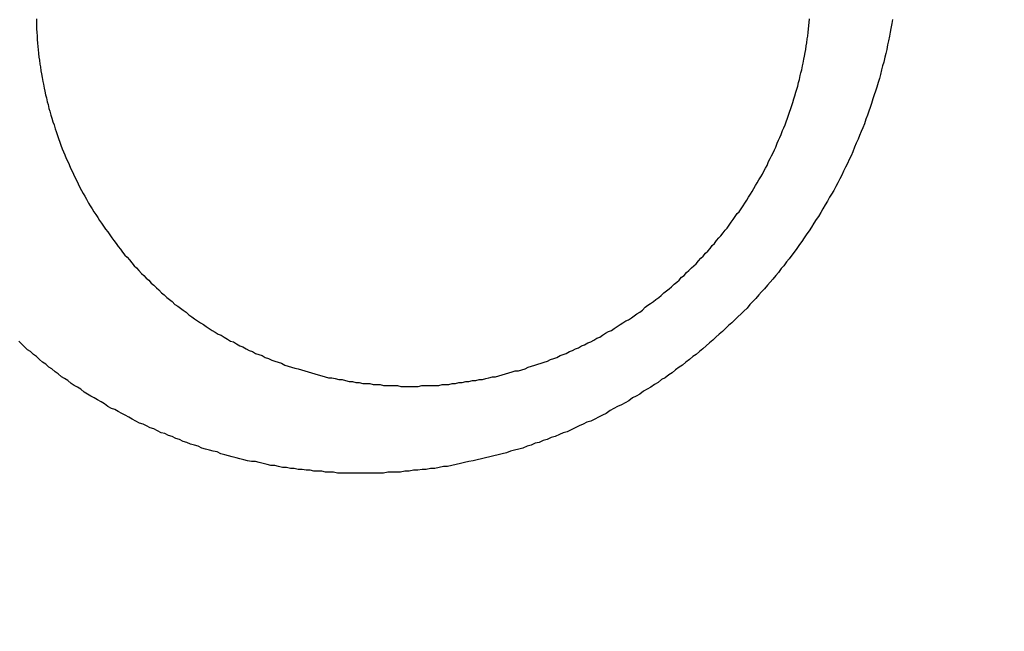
# Model space of a CAD drawing. Header units: millimetres. Extents: x -604189 to 881711, y -381903 to -7297.
# Tile 412 of 656: x -579658.64 to -579648.44, y -165008.7 to -165002.36. Entities that reach past the tile are written whole.
import ezdxf

# ---------------------------------------------------------------- set-up
doc = ezdxf.new("R2010")
doc.units = ezdxf.units.MM
doc.header["$LTSCALE"] = 100
doc.linetypes.add('0.5_0.5', pattern=[1, 0.5, -0.5])
doc.linetypes.add('ACAD_ISO04W100', pattern=[30.5, 24, -3, 0.5, -3])
doc.layers.get('Defpoints').update_dxf_attribs({"color": 30})
doc.layers.add('OPIS', color=7, linetype='Continuous')
doc.layers.add('strop osie', color=80, linetype='ACAD_ISO04W100', lineweight=5)
doc.styles.get("Standard").update_dxf_attribs({"font": 'romans.shx', "width": 0.5})
doc.dimstyles.new('1 50', dxfattribs={"dimtxt": 150, "dimasz": 80, "dimexe": 1, "dimexo": 1, "dimgap": 20, "dimtad": 1, "dimdec": 0, "dimlfac": 0.1, "dimtxsty": 'Standard', "dimblk": 'ARCHTICK', "dimcen": 200, "dimclrd": 2, "dimadec": 1, "dimazin": 0, "dimtfac": 1, "dimtdec": 0, "dimtmove": 0, "dimatfit": 3, "dimldrblk": 'ARCHTICK', "dimfxl": 120, "dimfxlon": 1, "dimtfill": 1, "dimarcsym": 0})

# ---------------------------------------------------------------- blocks, each defined once
blk = doc.blocks.new('_ArchTick')
at = {"layer": 'strop osie', "color": 0, "const_width": 0.15}
blk.add_lwpolyline([(-0.5, -0.5), (0.5, 0.5)], dxfattribs=at)
blk = doc.blocks.new('*D3294')
at = {"layer": 'Defpoints', "color": 0, "linetype": 'ByBlock', "lineweight": 5, "transparency": 16777216}
for p in [(-595783.126, -159420.303), (-593748.924, -159420.303), (-552118.935, -179940.303)]:
    blk.add_point(p, dxfattribs=at)
at = {"layer": 'OPIS', "color": 0, "linetype": 'Continuous', "lineweight": -2, "transparency": 16777216}
for p, q in [((-595723.126, -159420.303), (-595784.126, -159420.303)), ((-595723.126, -179940.303), (-595784.126, -179940.303))]:
    blk.add_line(p, q, dxfattribs=at)
at = {"layer": 'OPIS', "color": 2, "lineweight": -2, "transparency": 16777216}
blk.add_line((-595783.126, -179940.303), (-595783.126, -159420.303), dxfattribs=at)
at = {"layer": 'OPIS', "color": 2, "linetype": 'ByBlock', "lineweight": -2, "transparency": 16777216, "xscale": 80, "yscale": 80, "zscale": 80}
for p, rotation in [((-595783.126, -159420.303), 90), ((-595783.126, -179940.303), 270)]:
    blk.add_blockref('_ArchTick', p, dxfattribs=dict(at, rotation=rotation))
at = {"layer": 'OPIS', "color": 0, "linetype": 'ByBlock', "lineweight": 13, "transparency": 16777216, "insert": (-595878.126, -169680.303), "char_height": 150, "attachment_point": 5, "rotation": 90, "bg_fill": 3, "box_fill_scale": 1.1, "bg_fill_color": 256, "bg_fill_true_color": 13158600, "bg_fill_transparency": 0}
blk.add_mtext('2052', dxfattribs=at)

msp = doc.modelspace()

# ---------------------------------------------------------------- dimensions: what is measured, and where the dimension line sits
at = {"layer": 'OPIS', "color": 0, "linetype": 'ByBlock', "lineweight": 13}
dim = msp.add_linear_dim(base=(-595783.126, -159420.303), p1=(-552118.935, -179940.303), p2=(-593748.924, -159420.303), angle=90, dimstyle='1 50', override={"dimtmove": 1, "dimfxl": 60, "dimarcsym": 1}, dxfattribs=at)
dim.commit()
dim.dimension.update_dxf_attribs({"geometry": '*D3294', "text_midpoint": (-595878.126, -169680.303)})

# ---------------------------------------------------------------- next in the draw order: hatches: boundary and pattern name
at = {"layer": 'OPIS', "linetype": '0.5_0.5', "lineweight": 13}
h = msp.add_hatch(dxfattribs=at)
h.set_pattern_fill('ANSI37', color=0, scale=130)
h.set_pattern_definition([(45, (-597218.54, 256668.8), (-291.85832, 291.85832), []), (135, (-597218.54, 256668.8), (-291.85832, -291.85832), [])])
edge = h.paths.add_edge_path(flags=16)
edge.add_line((-570958.916, -168985.281), (-571058.916, -168985.281))
edge.add_line((-571058.916, -168985.281), (-572598.916, -168985.281))
edge.add_line((-572598.916, -168985.281), (-572598.915, -170470.3))
edge.add_line((-572598.915, -170470.3), (-570825.763, -170470.3))
edge.add_arc((-570508.916, -170339.099), 342.937, 180, 202.49364, ccw=False)
edge.add_arc((-570508.916, -170339.099), 342.937, 90, 180, ccw=False)
edge.add_line((-570508.916, -169996.163), (-570508.916, -169764.704))
edge.add_arc((-570058.916, -168985.281), 900, 180, 240, ccw=False)
edge = h.paths.add_edge_path(flags=17)
edge.add_line((-569358.915, -170085.281), (-569358.916, -168985.281))
edge.add_line((-569358.916, -168985.281), (-569358.917, -168985.281))
edge.add_line((-569358.917, -168985.281), (-569958.916, -168985.281))
edge.add_line((-569958.916, -168985.281), (-570058.916, -168985.281))
edge.add_line((-570058.916, -168985.281), (-570058.916, -168925.281))
edge.add_line((-570058.916, -168925.281), (-569958.916, -168925.281))
edge.add_line((-569958.916, -168925.281), (-569958.916, -168865.281))
edge.add_line((-569958.916, -168865.281), (-569358.916, -168865.281))
edge.add_line((-569358.916, -168865.281), (-569358.917, -166865.281))
edge.add_line((-569358.917, -166865.281), (-574098.917, -166865.286))
edge.add_line((-574098.917, -166865.286), (-574098.914, -171970.3))
edge.add_line((-574098.914, -171970.3), (-572608.913, -171970.3))
edge.add_line((-572608.913, -171970.3), (-571504.913, -170590.3))
edge.add_line((-571504.913, -170590.3), (-572718.915, -170590.3))
edge.add_line((-572718.915, -170590.3), (-572718.916, -168865.281))
edge.add_line((-572718.916, -168865.281), (-571058.916, -168865.281))
edge.add_line((-571058.916, -168865.281), (-571058.916, -168925.281))
edge.add_line((-571058.916, -168925.281), (-570958.916, -168925.281))
edge.add_line((-570958.916, -168925.281), (-570958.916, -168985.281))
edge.add_arc((-570058.916, -168985.281), 900, 180, 240)
edge.add_line((-570508.916, -169764.704), (-570508.916, -169996.163))
edge.add_arc((-570508.916, -170339.099), 342.937, 0, 90, ccw=False)
edge.add_arc((-570508.916, -170339.099), 342.937, 208.97989, 360, ccw=False)
edge.add_line((-570808.913, -170505.253), (-570808.913, -171171.086))
edge.add_arc((-570808.913, -171220.3), 49.214, 0, 90, ccw=False)
edge.add_arc((-570808.913, -171220.3), 49.214, 270, 360, ccw=False)
edge.add_line((-570808.913, -171269.514), (-570808.913, -171970.3))
edge.add_line((-570808.913, -171970.3), (-569358.914, -171970.3))
edge.add_line((-569358.914, -171970.3), (-569358.915, -170085.281))
h.paths.add_polyline_path([(-561118.924, -159870.303), (-590334.655, -159870.303), (-590334.655, -161470.303), (-562318.924, -161470.303), (-562318.924, -172095.292), (-561118.924, -172095.291), (-561118.924, -168350.303), (-552073.919, -168350.303), (-552073.92, -167150.303), (-561118.924, -167150.303)])
h.paths.add_polyline_path([(-572856.927, -169813.68), (-569451.07, -169813.68), (-569451.07, -169408.68), (-572856.927, -169408.68)], flags=16)
at = {"layer": 'OPIS', "linetype": 'ByBlock', "lineweight": 15}
h = msp.add_hatch(dxfattribs=at)
h.set_pattern_fill('ANSI37', color=0, scale=80, angle=45)
h.set_pattern_definition([(90, (-298582.96, 32475.8), (-254, 0), []), (180, (-298582.96, 32475.8), (-3e-14, -254), [])])
edge = h.paths.add_edge_path()
edge.add_arc((-579589.086, -167378.931), 50, 0, 90)
edge.add_line((-579589.086, -167328.931), (-579794.086, -167328.93))
edge.add_arc((-579794.086, -167378.93), 50, 89.9996, 180)
edge.add_line((-579844.086, -167378.93), (-579844.086, -167822.93))
edge.add_arc((-579794.086, -167822.93), 50, 180, 270)
edge.add_line((-579794.086, -167872.93), (-579589.085, -167872.931))
edge.add_arc((-579589.086, -167822.931), 50, 270.0014, 360)
edge.add_line((-579539.086, -167822.931), (-579539.086, -167378.931))
edge = h.paths.add_edge_path()
edge.add_arc((-579589.086, -167378.931), 50, 0, 90)
edge.add_line((-579589.086, -167328.931), (-579794.086, -167328.93))
edge.add_arc((-579794.086, -167378.93), 50, 89.9996, 180)
edge.add_line((-579844.086, -167378.93), (-579844.086, -167822.93))
edge.add_arc((-579794.086, -167822.93), 50, 180, 270)
edge.add_line((-579794.086, -167872.93), (-579589.085, -167872.931))
edge.add_arc((-579589.086, -167822.931), 50, 270.0014, 360)
edge.add_line((-579539.086, -167822.931), (-579539.086, -167378.931))
edge = h.paths.add_edge_path()
edge.add_line((-579899.087, -167300.93), (-579424.086, -167300.93))
edge.add_line((-579424.086, -167300.93), (-579424.086, -167900.93))
edge.add_line((-579424.086, -167900.93), (-579898.789, -167900.93))
edge.add_arc((-579899.086, -167892.935), 8, 180, 272.1285, ccw=False)
edge.add_line((-579907.086, -167892.935), (-579907.086, -167308.93))
edge.add_arc((-579899.086, -167308.93), 8, 90.0036, 180, ccw=False)
h.paths.add_polyline_path([(-581519.932, -164217.829), (-581520.004, -164223.092), (-581520.079, -164228.355), (-581520.156, -164233.617), (-581520.235, -164238.88), (-581520.318, -164244.143), (-581520.402, -164249.406), (-581520.489, -164254.669), (-581520.579, -164259.931), (-581520.671, -164265.194), (-581520.766, -164270.457), (-581520.863, -164275.719), (-581520.962, -164280.982), (-581521.064, -164286.244), (-581521.169, -164291.506), (-581521.276, -164296.769), (-581521.386, -164302.031), (-581521.498, -164307.293), (-581521.613, -164312.556), (-581521.73, -164317.818), (-581521.85, -164323.08), (-581521.972, -164328.342), (-581522.097, -164333.604), (-581522.225, -164338.866), (-581522.355, -164344.127), (-581522.488, -164349.389), (-581522.623, -164354.651), (-581522.76, -164359.913), (-581522.901, -164365.174), (-581523.043, -164370.436), (-581523.189, -164375.697), (-581523.337, -164380.958), (-581523.487, -164386.22), (-581523.64, -164391.481), (-581523.795, -164396.742), (-581523.953, -164402.003), (-581874.489, -164402.003), (-581874.664, -164396.198), (-581874.835, -164390.392), (-581875.003, -164384.587), (-581875.168, -164378.781), (-581875.329, -164372.976), (-581875.488, -164367.17), (-581875.643, -164361.364), (-581875.796, -164355.558), (-581875.945, -164349.752), (-581876.092, -164343.946), (-581876.235, -164338.14), (-581876.375, -164332.334), (-581876.512, -164326.527), (-581876.646, -164320.721), (-581876.777, -164314.914), (-581876.904, -164309.108), (-581877.029, -164303.301), (-581877.151, -164297.495), (-581877.269, -164291.688), (-581877.385, -164285.881), (-581877.497, -164280.074), (-581877.606, -164274.267), (-581877.713, -164268.461), (-581877.816, -164262.653), (-581877.916, -164256.846), (-581878.014, -164251.039), (-581878.108, -164245.232), (-581878.199, -164239.425), (-581878.287, -164233.618), (-581878.372, -164227.81), (-581878.454, -164222.003), (-581878.533, -164216.196), (-581878.609, -164210.388), (-581878.682, -164204.581), (-581878.751, -164198.773), (-581878.818, -164192.966), (-581878.881, -164187.158), (-581878.941, -164181.35), (-581878.997, -164175.543), (-581879.051, -164169.735), (-581879.101, -164163.927), (-581879.147, -164158.12), (-581879.191, -164152.312), (-581879.231, -164146.504), (-581879.267, -164140.696), (-581879.301, -164134.888), (-581879.332, -164129.081), (-581879.361, -164123.273), (-581879.388, -164117.465), (-581879.413, -164111.657), (-581879.437, -164105.849), (-581879.459, -164100.041), (-581879.475, -164094.233), (-581879.48, -164088.425), (-581879.472, -164082.617), (-581879.448, -164076.809), (-581879.406, -164071.002), (-581879.347, -164065.194), (-581879.269, -164059.387), (-581879.171, -164053.58), (-581879.054, -164047.773), (-581878.917, -164041.967), (-581878.759, -164036.161), (-581878.581, -164030.356), (-581878.381, -164024.551), (-581878.159, -164018.747), (-581877.914, -164012.944), (-581877.642, -164007.143), (-581877.341, -164001.342), (-581877.009, -163995.544), (-581876.642, -163989.748), (-581876.238, -163983.954), (-581875.795, -163978.163), (-581875.304, -163972.376), (-581874.753, -163966.594), (-581874.129, -163960.82), (-581873.419, -163955.056), (-581872.605, -163949.306), (-581871.67, -163943.574), (-581870.596, -163937.865), (-581869.362, -163932.188), (-581867.941, -163926.557), (-581866.302, -163920.987), (-581864.416, -163915.495), (-581862.246, -163910.11), (-581859.744, -163904.869), (-581856.869, -163899.824), (-581853.582, -163895.036), (-581849.851, -163890.591), (-581845.671, -163886.563), (-581841.105, -163882.977), (-581836.224, -163879.833), (-581831.097, -163877.106), (-581825.784, -163874.761), (-581820.336, -163872.759), (-581814.785, -163871.064), (-581809.154, -163869.636), (-581803.468, -163868.44), (-581797.747, -163867.44), (-581792, -163866.603), (-581786.235, -163865.9), (-581780.458, -163865.297), (-581774.674, -163864.778), (-581768.884, -163864.334), (-581763.088, -163863.958), (-581757.289, -163863.646), (-581751.486, -163863.39), (-581745.681, -163863.186), (-581739.874, -163863.026), (-581734.068, -163862.906), (-581728.26, -163862.819), (-581722.453, -163862.761), (-581716.645, -163862.725), (-581710.837, -163862.707), (-581705.029, -163862.7), (-581699.221, -163862.698), (-581693.958, -163862.699), (-581688.694, -163862.704), (-581683.431, -163862.718), (-581678.167, -163862.744), (-581672.904, -163862.788), (-581667.641, -163862.852), (-581662.379, -163862.942), (-581657.117, -163863.062), (-581651.856, -163863.215), (-581646.596, -163863.407), (-581641.337, -163863.64), (-581636.081, -163863.919), (-581630.828, -163864.249), (-581625.579, -163864.634), (-581620.334, -163865.078), (-581615.096, -163865.587), (-581609.864, -163866.17), (-581604.645, -163866.847), (-581599.442, -163867.642), (-581594.263, -163868.578), (-581589.115, -163869.676), (-581584.013, -163870.965), (-581578.971, -163872.474), (-581574.009, -163874.23), (-581569.153, -163876.259), (-581564.436, -163878.591), (-581559.896, -163881.253), (-581555.585, -163884.268), (-581551.554, -163887.652), (-581547.857, -163891.394), (-581544.534, -163895.471), (-581541.574, -163899.824), (-581538.952, -163904.387), (-581536.64, -163909.114), (-581534.606, -163913.968), (-581532.817, -163918.918), (-581531.241, -163923.939), (-581529.854, -163929.016), (-581528.636, -163934.137), (-581527.564, -163939.29), (-581526.619, -163944.467), (-581525.784, -163949.663), (-581525.048, -163954.875), (-581524.397, -163960.099), (-581523.818, -163965.33), (-581523.302, -163970.568), (-581522.84, -163975.811), (-581522.421, -163981.058), (-581522.037, -163986.308), (-581521.685, -163991.559), (-581521.363, -163996.813), (-581521.067, -164002.068), (-581520.796, -164007.324), (-581520.549, -164012.582), (-581520.322, -164017.84), (-581520.116, -164023.1), (-581519.928, -164028.36), (-581519.759, -164033.621), (-581519.607, -164038.882), (-581519.472, -164044.144), (-581519.354, -164049.406), (-581519.252, -164054.668), (-581519.166, -164059.931), (-581519.096, -164065.194), (-581519.041, -164070.457), (-581519.001, -164075.72), (-581518.976, -164080.984), (-581518.964, -164086.247), (-581518.964, -164091.51), (-581518.974, -164096.774), (-581518.991, -164102.037), (-581519.012, -164107.301), (-581519.034, -164112.564), (-581519.057, -164117.828), (-581519.081, -164123.091), (-581519.107, -164128.354), (-581519.135, -164133.618), (-581519.165, -164138.881), (-581519.197, -164144.144), (-581519.232, -164149.408), (-581519.269, -164154.671), (-581519.31, -164159.934), (-581519.353, -164165.198), (-581519.399, -164170.461), (-581519.447, -164175.724), (-581519.498, -164180.987), (-581519.552, -164186.25), (-581519.609, -164191.513), (-581519.668, -164196.777), (-581519.73, -164202.04), (-581519.795, -164207.303), (-581519.862, -164212.566)])
h.paths.add_polyline_path([(-582118.924, -164407.051), (-579418.924, -164407.051), (-579418.924, -162910.783), (-582118.924, -162910.783)])
h.paths.add_polyline_path([(-581950.717, -164839.225), (-581944.91, -164839.127), (-581939.103, -164839.033), (-581933.295, -164838.942), (-581927.488, -164838.854), (-581921.681, -164838.769), (-581915.873, -164838.687), (-581910.066, -164838.608), (-581904.259, -164838.532), (-581898.451, -164838.459), (-581892.644, -164838.39), (-581886.836, -164838.323), (-581881.028, -164838.26), (-581875.221, -164838.2), (-581869.413, -164838.144), (-581863.605, -164838.09), (-581857.798, -164838.04), (-581851.99, -164837.994), (-581846.182, -164837.95), (-581840.374, -164837.91), (-581834.567, -164837.874), (-581828.759, -164837.84), (-581822.951, -164837.809), (-581817.143, -164837.78), (-581811.335, -164837.753), (-581805.527, -164837.728), (-581799.719, -164837.704), (-581793.912, -164837.682), (-581788.104, -164837.666), (-581782.296, -164837.661), (-581776.488, -164837.669), (-581770.68, -164837.693), (-581764.872, -164837.735), (-581759.065, -164837.794), (-581753.257, -164837.872), (-581747.45, -164837.97), (-581741.643, -164838.087), (-581735.837, -164838.224), (-581730.031, -164838.382), (-581724.226, -164838.56), (-581718.422, -164838.76), (-581712.618, -164838.982), (-581706.815, -164839.227), (-581701.013, -164839.499), (-581695.213, -164839.8), (-581689.415, -164840.132), (-581683.618, -164840.499), (-581677.825, -164840.903), (-581672.034, -164841.346), (-581666.246, -164841.837), (-581660.465, -164842.388), (-581654.691, -164843.012), (-581648.927, -164843.722), (-581643.176, -164844.536), (-581637.444, -164845.471), (-581631.736, -164846.545), (-581626.059, -164847.779), (-581620.428, -164849.2), (-581614.858, -164850.839), (-581609.366, -164852.725), (-581603.98, -164854.895), (-581598.739, -164857.397), (-581593.694, -164860.272), (-581588.906, -164863.559), (-581584.462, -164867.29), (-581580.433, -164871.47), (-581576.847, -164876.036), (-581573.704, -164880.917), (-581570.976, -164886.044), (-581568.631, -164891.357), (-581566.63, -164896.805), (-581564.934, -164902.356), (-581563.507, -164907.987), (-581562.31, -164913.673), (-581561.31, -164919.394), (-581560.474, -164925.141), (-581559.77, -164930.906), (-581559.168, -164936.683), (-581558.648, -164942.467), (-581558.204, -164948.257), (-581557.829, -164954.053), (-581557.516, -164959.852), (-581557.261, -164965.655), (-581557.056, -164971.46), (-581556.897, -164977.267), (-581556.776, -164983.073), (-581556.69, -164988.881), (-581556.631, -164994.688), (-581556.596, -165000.496), (-581556.577, -165006.304), (-581556.57, -165012.112), (-581556.569, -165017.92), (-581556.57, -165023.183), (-581556.575, -165028.447), (-581556.588, -165033.71), (-581556.615, -165038.974), (-581556.658, -165044.237), (-581556.723, -165049.5), (-581556.813, -165054.762), (-581556.932, -165060.024), (-581557.086, -165065.285), (-581557.277, -165070.545), (-581557.51, -165075.804), (-581557.79, -165081.06), (-581558.119, -165086.313), (-581558.504, -165091.562), (-581558.949, -165096.807), (-581559.458, -165102.045), (-581560.04, -165107.276), (-581560.717, -165112.496), (-581561.513, -165117.699), (-581562.448, -165122.878), (-581563.547, -165128.026), (-581564.836, -165133.128), (-581566.345, -165138.17), (-581568.1, -165143.132), (-581570.129, -165147.988), (-581572.461, -165152.705), (-581575.123, -165157.245), (-581578.139, -165161.556), (-581581.522, -165165.587), (-581585.265, -165169.284), (-581589.342, -165172.607), (-581593.694, -165175.567), (-581598.257, -165178.189), (-581602.985, -165180.501), (-581607.838, -165182.535), (-581612.788, -165184.324), (-581617.81, -165185.9), (-581622.887, -165187.287), (-581628.007, -165188.505), (-581633.16, -165189.577), (-581638.337, -165190.522), (-581643.534, -165191.357), (-581648.746, -165192.093), (-581653.969, -165192.744), (-581659.201, -165193.323), (-581664.439, -165193.839), (-581669.682, -165194.301), (-581674.929, -165194.72), (-581680.178, -165195.104), (-581685.43, -165195.456), (-581690.683, -165195.778), (-581695.938, -165196.074), (-581701.195, -165196.345), (-581706.452, -165196.592), (-581711.711, -165196.819), (-581716.97, -165197.025), (-581722.23, -165197.213), (-581727.491, -165197.382), (-581732.752, -165197.534), (-581738.014, -165197.669), (-581743.276, -165197.787), (-581748.539, -165197.889), (-581753.801, -165197.975), (-581759.064, -165198.045), (-581764.327, -165198.1), (-581769.591, -165198.14), (-581774.854, -165198.165), (-581780.118, -165198.177), (-581785.381, -165198.177), (-581790.644, -165198.167), (-581795.908, -165198.15), (-581801.171, -165198.129), (-581806.435, -165198.107), (-581811.698, -165198.084), (-581816.961, -165198.06), (-581822.225, -165198.034), (-581827.488, -165198.006), (-581832.752, -165197.976), (-581838.015, -165197.944), (-581843.278, -165197.909), (-581848.541, -165197.872), (-581853.805, -165197.831), (-581859.068, -165197.788), (-581864.331, -165197.742), (-581869.594, -165197.694), (-581874.858, -165197.643), (-581880.121, -165197.589), (-581885.384, -165197.532), (-581890.647, -165197.473), (-581895.91, -165197.411), (-581901.173, -165197.346), (-581906.436, -165197.279), (-581911.699, -165197.209), (-581916.962, -165197.137), (-581922.225, -165197.062), (-581927.488, -165196.985), (-581932.751, -165196.906), (-581938.014, -165196.823), (-581943.276, -165196.739), (-581948.539, -165196.652), (-581953.802, -165196.562), (-581959.064, -165196.47), (-581964.327, -165196.375), (-581969.59, -165196.278), (-581974.852, -165196.179), (-581980.115, -165196.077), (-581985.377, -165195.972), (-581990.639, -165195.865), (-581995.902, -165195.755), (-582001.164, -165195.643), (-582006.426, -165195.528), (-582011.688, -165195.411), (-582016.95, -165195.291), (-582022.212, -165195.169), (-582027.474, -165195.044), (-582032.736, -165194.916), (-582037.998, -165194.786), (-582043.26, -165194.653), (-582048.521, -165194.518), (-582053.783, -165194.381), (-582059.045, -165194.24), (-582064.306, -165194.098), (-582069.568, -165193.952), (-582074.829, -165193.804), (-582080.09, -165193.654), (-582085.351, -165193.501), (-582090.613, -165193.346), (-582095.874, -165193.188), (-582095.874, -164842.652), (-582090.068, -164842.477), (-582084.263, -164842.306), (-582078.457, -164842.138), (-582072.652, -164841.973), (-582066.846, -164841.812), (-582061.04, -164841.653), (-582055.235, -164841.498), (-582049.429, -164841.345), (-582043.623, -164841.196), (-582037.817, -164841.049), (-582032.01, -164840.906), (-582026.204, -164840.766), (-582020.398, -164840.629), (-582014.591, -164840.495), (-582008.785, -164840.364), (-582002.978, -164840.237), (-581997.172, -164840.112), (-581991.365, -164839.99), (-581985.558, -164839.872), (-581979.752, -164839.756), (-581973.945, -164839.644), (-581968.138, -164839.535), (-581962.331, -164839.428), (-581956.524, -164839.325)])
edge = h.paths.add_edge_path()
edge.add_arc((-581748.924, -162268.543), 50, 0, 90.0004)
edge.add_line((-581748.924, -162218.543), (-581953.924, -162218.545))
edge.add_arc((-581953.924, -162268.545), 50, 90.0009, 180)
edge.add_line((-582003.924, -162268.545), (-582003.924, -162712.545))
edge.add_arc((-581953.924, -162712.545), 50, 180, 270.0022)
edge.add_line((-581953.922, -162762.545), (-581748.923, -162762.543))
edge.add_arc((-581748.924, -162712.543), 50, 270.0009, 360)
edge.add_line((-581698.924, -162712.543), (-581698.924, -162268.543))
edge = h.paths.add_edge_path()
edge.add_arc((-581748.924, -161668.543), 50, 0, 90.0004)
edge.add_line((-581748.924, -161618.543), (-581953.924, -161618.545))
edge.add_arc((-581953.924, -161668.545), 50, 90.0009, 180)
edge.add_line((-582003.924, -161668.545), (-582003.924, -162112.545))
edge.add_arc((-581953.924, -162112.545), 50, 180, 270.0022)
edge.add_line((-581953.922, -162162.545), (-581748.923, -162162.543))
edge.add_arc((-581748.924, -162112.543), 50, 270.0009, 360)
edge.add_line((-581698.924, -162112.543), (-581698.924, -161668.543))
h.paths.add_polyline_path([(-582118.924, -162790.543), (-579418.924, -162790.543), (-579418.924, -161590.543), (-582118.924, -161590.543)])
edge = h.paths.add_edge_path()
edge.add_arc((-579794.086, -168270.003), 50, 89.9996, 180)
edge.add_line((-579844.086, -168270.003), (-579844.086, -168714.003))
edge.add_arc((-579794.086, -168714.003), 50, 180, 270)
edge.add_line((-579794.086, -168764.003), (-579589.085, -168764.004))
edge.add_arc((-579589.086, -168714.004), 50, 270.0014, 360)
edge.add_line((-579539.086, -168714.004), (-579539.086, -168270.004))
edge.add_arc((-579589.086, -168270.004), 50, 0, 90)
edge.add_line((-579589.086, -168220.004), (-579794.086, -168220.003))
edge = h.paths.add_edge_path()
edge.add_arc((-579589.086, -169161.078), 50, 0, 90)
edge.add_line((-579589.086, -169111.078), (-579794.086, -169111.076))
edge.add_arc((-579794.086, -169161.076), 50, 89.9996, 180)
edge.add_line((-579844.086, -169161.076), (-579844.086, -169605.076))
edge.add_arc((-579794.086, -169605.076), 50, 180, 270)
edge.add_line((-579794.086, -169655.076), (-579589.085, -169655.078))
edge.add_arc((-579589.086, -169605.078), 50, 270.0014, 360)
edge.add_line((-579539.086, -169605.078), (-579539.086, -169161.078))
edge = h.paths.add_edge_path()
edge.add_arc((-579794.086, -170052.15), 50, 89.9996, 180)
edge.add_line((-579844.086, -170052.15), (-579844.086, -170496.15))
edge.add_arc((-579794.086, -170496.15), 50, 180, 270)
edge.add_line((-579794.086, -170546.15), (-579589.085, -170546.151))
edge.add_arc((-579589.086, -170496.151), 50, 270.0014, 360)
edge.add_line((-579539.086, -170496.151), (-579539.086, -170052.151))
edge.add_arc((-579589.086, -170052.151), 50, 0, 90)
edge.add_line((-579589.086, -170002.151), (-579794.086, -170002.15))
edge = h.paths.add_edge_path()
edge.add_arc((-579794.086, -170943.223), 50, 89.9996, 180)
edge.add_line((-579844.086, -170943.223), (-579844.086, -171387.223))
edge.add_arc((-579794.086, -171387.223), 50, 180, 270)
edge.add_line((-579794.086, -171437.223), (-579589.085, -171437.224))
edge.add_arc((-579589.086, -171387.224), 50, 270.0014, 360)
edge.add_line((-579539.086, -171387.224), (-579539.086, -170943.224))
edge.add_arc((-579589.086, -170943.224), 50, 0, 90)
edge.add_line((-579589.086, -170893.224), (-579794.086, -170893.223))
h.paths.add_polyline_path([(-579418.924, -164527.291), (-582118.924, -164527.291), (-582118.924, -171970.3), (-579418.924, -171970.3)])

# ---------------------------------------------------------------- next in the draw order: linework, layer by layer
at = {"color": 0}
for points in [[(-579658.465, -165002.348, 0), (-579658.464, -165002.388, 0), (-579658.463, -165002.418, 0), (-579658.462, -165002.458, 0), (-579658.46, -165002.488, 0), (-579658.458, -165002.528, 0), (-579658.455, -165002.568, 0), (-579658.453, -165002.598, 0), (-579658.449, -165002.638, 0), (-579658.446, -165002.668, 0), (-579658.442, -165002.708, 0), (-579658.438, -165002.748, 0), (-579658.433, -165002.778, 0), (-579658.429, -165002.818, 0), (-579658.423, -165002.848, 0), (-579658.418, -165002.888, 0), (-579658.412, -165002.918, 0), (-579658.405, -165002.958, 0), (-579658.399, -165002.998, 0), (-579658.392, -165003.028, 0), (-579658.385, -165003.068, 0), (-579658.377, -165003.098, 0), (-579658.369, -165003.138, 0), (-579658.361, -165003.168, 0), (-579658.352, -165003.208, 0), (-579658.343, -165003.238, 0), (-579658.334, -165003.278, 0), (-579658.324, -165003.308, 0), (-579658.314, -165003.348, 0), (-579658.304, -165003.378, 0), (-579658.293, -165003.418, 0), (-579658.282, -165003.448, 0), (-579658.271, -165003.488, 0), (-579658.259, -165003.518, 0), (-579658.247, -165003.558, 0), (-579658.235, -165003.588, 0), (-579658.222, -165003.628, 0), (-579658.21, -165003.658, 0), (-579658.196, -165003.698, 0), (-579658.183, -165003.728, 0), (-579658.169, -165003.758, 0), (-579658.155, -165003.798, 0), (-579658.14, -165003.828, 0), (-579658.126, -165003.858, 0), (-579658.111, -165003.898, 0), (-579658.095, -165003.928, 0), (-579658.08, -165003.958, 0), (-579658.064, -165003.998, 0), (-579658.047, -165004.028, 0), (-579658.031, -165004.058, 0), (-579658.014, -165004.098, 0), (-579657.997, -165004.128, 0), (-579657.979, -165004.158, 0), (-579657.962, -165004.188, 0), (-579657.944, -165004.218, 0), (-579657.925, -165004.258, 0), (-579657.907, -165004.288, 0), (-579657.888, -165004.318, 0), (-579657.869, -165004.348, 0), (-579657.849, -165004.378, 0), (-579657.829, -165004.408, 0), (-579657.809, -165004.438, 0), (-579657.789, -165004.468, 0), (-579657.768, -165004.498, 0), (-579657.748, -165004.528, 0), (-579657.726, -165004.558, 0), (-579657.705, -165004.588, 0), (-579657.683, -165004.618, 0), (-579657.661, -165004.648, 0), (-579657.639, -165004.678, 0), (-579657.617, -165004.708, 0), (-579657.594, -165004.738, 0), (-579657.571, -165004.768, 0), (-579657.548, -165004.798, 0), (-579657.524, -165004.818, 0), (-579657.5, -165004.848, 0), (-579657.476, -165004.878, 0), (-579657.452, -165004.908, 0), (-579657.427, -165004.928, 0), (-579657.402, -165004.958, 0), (-579657.377, -165004.988, 0), (-579657.352, -165005.008, 0), (-579657.326, -165005.038, 0), (-579657.301, -165005.058, 0), (-579657.274, -165005.088, 0), (-579657.248, -165005.108, 0), (-579657.221, -165005.138, 0), (-579657.195, -165005.158, 0), (-579657.168, -165005.188, 0), (-579657.14, -165005.208, 0), (-579657.113, -165005.238, 0), (-579657.085, -165005.258, 0), (-579657.057, -165005.278, 0), (-579657.029, -165005.308, 0), (-579657, -165005.328, 0), (-579656.972, -165005.348, 0), (-579656.943, -165005.368, 0), (-579656.914, -165005.388, 0), (-579656.884, -165005.418, 0), (-579656.855, -165005.438, 0), (-579656.825, -165005.458, 0), (-579656.795, -165005.478, 0), (-579656.765, -165005.498, 0), (-579656.735, -165005.518, 0), (-579656.705, -165005.538, 0), (-579656.674, -165005.558, 0), (-579656.643, -165005.578, 0), (-579656.612, -165005.598, 0), (-579656.581, -165005.618, 0), (-579656.549, -165005.628, 0), (-579656.518, -165005.648, 0), (-579656.486, -165005.668, 0), (-579656.454, -165005.688, 0), (-579656.422, -165005.698, 0), (-579656.39, -165005.718, 0), (-579656.358, -165005.738, 0), (-579656.325, -165005.748, 0), (-579656.293, -165005.768, 0), (-579656.26, -165005.788, 0), (-579656.227, -165005.798, 0), (-579656.194, -165005.818, 0), (-579656.161, -165005.828, 0), (-579656.127, -165005.838, 0), (-579656.094, -165005.858, 0), (-579656.06, -165005.868, 0), (-579656.027, -165005.888, 0), (-579655.993, -165005.898, 0), (-579655.959, -165005.908, 0), (-579655.925, -165005.918, 0), (-579655.891, -165005.938, 0), (-579655.856, -165005.948, 0), (-579655.822, -165005.958, 0), (-579655.788, -165005.968, 0), (-579655.753, -165005.978, 0), (-579655.718, -165005.988, 0), (-579655.684, -165005.998, 0), (-579655.649, -165006.008, 0), (-579655.614, -165006.018, 0), (-579655.579, -165006.028, 0), (-579655.544, -165006.038, 0), (-579655.509, -165006.048, 0), (-579655.474, -165006.058, 0), (-579655.438, -165006.068, 0), (-579655.403, -165006.068, 0), (-579655.368, -165006.078, 0), (-579655.332, -165006.088, 0), (-579655.297, -165006.088, 0), (-579655.261, -165006.098, 0), (-579655.226, -165006.108, 0), (-579655.19, -165006.108, 0), (-579655.154, -165006.118, 0), (-579655.119, -165006.118, 0), (-579655.083, -165006.128, 0), (-579655.047, -165006.128, 0), (-579655.011, -165006.128, 0), (-579654.975, -165006.138, 0), (-579654.94, -165006.138, 0), (-579654.904, -165006.138, 0), (-579654.868, -165006.148, 0), (-579654.832, -165006.148, 0), (-579654.796, -165006.148, 0), (-579654.76, -165006.148, 0), (-579654.724, -165006.148, 0), (-579654.688, -165006.158, 0), (-579654.652, -165006.158, 0), (-579654.616, -165006.158, 0), (-579654.58, -165006.158, 0), (-579654.544, -165006.158, 0), (-579654.508, -165006.158, 0), (-579654.472, -165006.148, 0), (-579654.436, -165006.148, 0)], [(-579649.597, -165002.358, 0), (-579649.604, -165002.398, 0), (-579649.612, -165002.448, 0), (-579649.62, -165002.488, 0), (-579649.628, -165002.528, 0), (-579649.637, -165002.578, 0), (-579649.646, -165002.618, 0), (-579649.656, -165002.668, 0), (-579649.666, -165002.708, 0), (-579649.676, -165002.748, 0), (-579649.687, -165002.798, 0), (-579649.698, -165002.838, 0), (-579649.709, -165002.878, 0), (-579649.72, -165002.928, 0), (-579649.732, -165002.968, 0), (-579649.745, -165003.008, 0), (-579649.757, -165003.058, 0), (-579649.77, -165003.098, 0), (-579649.784, -165003.138, 0), (-579649.798, -165003.178, 0), (-579649.812, -165003.228, 0), (-579649.826, -165003.268, 0), (-579649.841, -165003.308, 0), (-579649.856, -165003.348, 0), (-579649.871, -165003.388, 0), (-579649.887, -165003.438, 0), (-579649.903, -165003.478, 0), (-579649.919, -165003.518, 0), (-579649.936, -165003.558, 0), (-579649.953, -165003.598, 0), (-579649.971, -165003.638, 0), (-579649.988, -165003.678, 0), (-579650.006, -165003.728, 0), (-579650.025, -165003.768, 0), (-579650.043, -165003.808, 0), (-579650.063, -165003.848, 0), (-579650.082, -165003.888, 0), (-579650.102, -165003.928, 0), (-579650.122, -165003.968, 0), (-579650.142, -165004.008, 0), (-579650.162, -165004.048, 0), (-579650.183, -165004.088, 0), (-579650.205, -165004.128, 0), (-579650.226, -165004.168, 0), (-579650.248, -165004.198, 0), (-579650.27, -165004.238, 0), (-579650.293, -165004.278, 0), (-579650.316, -165004.318, 0), (-579650.339, -165004.358, 0), (-579650.362, -165004.398, 0), (-579650.386, -165004.428, 0), (-579650.41, -165004.468, 0), (-579650.434, -165004.508, 0), (-579650.459, -165004.548, 0), (-579650.484, -165004.578, 0), (-579650.509, -165004.618, 0), (-579650.535, -165004.658, 0), (-579650.56, -165004.688, 0), (-579650.587, -165004.728, 0), (-579650.613, -165004.768, 0), (-579650.639, -165004.798, 0), (-579650.666, -165004.838, 0), (-579650.694, -165004.868, 0), (-579650.721, -165004.908, 0), (-579650.749, -165004.938, 0), (-579650.777, -165004.978, 0), (-579650.805, -165005.008, 0), (-579650.834, -165005.048, 0), (-579650.863, -165005.078, 0), (-579650.892, -165005.108, 0), (-579650.921, -165005.148, 0), (-579650.951, -165005.178, 0), (-579650.98, -165005.208, 0), (-579651.011, -165005.248, 0), (-579651.041, -165005.278, 0), (-579651.072, -165005.308, 0), (-579651.102, -165005.348, 0), (-579651.134, -165005.378, 0), (-579651.165, -165005.408, 0), (-579651.197, -165005.438, 0), (-579651.229, -165005.468, 0), (-579651.261, -165005.498, 0), (-579651.293, -165005.528, 0), (-579651.326, -165005.558, 0), (-579651.358, -165005.588, 0), (-579651.391, -165005.618, 0), (-579651.425, -165005.648, 0), (-579651.458, -165005.678, 0), (-579651.492, -165005.708, 0), (-579651.526, -165005.738, 0), (-579651.56, -165005.768, 0), (-579651.595, -165005.798, 0), (-579651.629, -165005.828, 0), (-579651.664, -165005.848, 0), (-579651.699, -165005.878, 0), (-579651.735, -165005.908, 0), (-579651.77, -165005.938, 0), (-579651.806, -165005.958, 0), (-579651.842, -165005.988, 0), (-579651.878, -165006.018, 0), (-579651.914, -165006.038, 0), (-579651.951, -165006.068, 0), (-579651.988, -165006.088, 0), (-579652.024, -165006.118, 0), (-579652.062, -165006.138, 0), (-579652.099, -165006.168, 0), (-579652.136, -165006.188, 0), (-579652.174, -165006.208, 0), (-579652.212, -165006.238, 0), (-579652.25, -165006.258, 0), (-579652.288, -165006.278, 0), (-579652.327, -165006.308, 0), (-579652.365, -165006.328, 0), (-579652.404, -165006.348, 0), (-579652.443, -165006.368, 0), (-579652.482, -165006.388, 0), (-579652.522, -165006.408, 0), (-579652.561, -165006.438, 0), (-579652.601, -165006.458, 0), (-579652.641, -165006.478, 0), (-579652.681, -165006.498, 0), (-579652.721, -165006.518, 0), (-579652.761, -165006.528, 0), (-579652.801, -165006.548, 0), (-579652.842, -165006.568, 0), (-579652.883, -165006.588, 0), (-579652.924, -165006.608, 0), (-579652.965, -165006.628, 0), (-579653.006, -165006.638, 0), (-579653.047, -165006.658, 0), (-579653.089, -165006.678, 0), (-579653.13, -165006.688, 0), (-579653.172, -165006.708, 0), (-579653.214, -165006.718, 0), (-579653.255, -165006.738, 0), (-579653.298, -165006.748, 0), (-579653.34, -165006.768, 0), (-579653.382, -165006.778, 0), (-579653.424, -165006.798, 0), (-579653.467, -165006.808, 0), (-579653.51, -165006.818, 0), (-579653.552, -165006.828, 0), (-579653.595, -165006.848, 0), (-579653.638, -165006.858, 0), (-579653.681, -165006.868, 0), (-579653.724, -165006.878, 0), (-579653.767, -165006.888, 0), (-579653.811, -165006.898, 0), (-579653.854, -165006.908, 0), (-579653.897, -165006.918, 0), (-579653.941, -165006.928, 0), (-579653.985, -165006.938, 0), (-579654.028, -165006.948, 0), (-579654.072, -165006.958, 0), (-579654.116, -165006.968, 0), (-579654.16, -165006.978, 0), (-579654.204, -165006.988, 0), (-579654.248, -165006.988, 0), (-579654.292, -165006.998, 0), (-579654.336, -165007.008, 0), (-579654.38, -165007.008, 0), (-579654.425, -165007.018, 0), (-579654.469, -165007.018, 0), (-579654.513, -165007.028, 0), (-579654.558, -165007.028, 0), (-579654.602, -165007.038, 0), (-579654.647, -165007.038, 0), (-579654.691, -165007.048, 0), (-579654.736, -165007.048, 0), (-579654.78, -165007.048, 0), (-579654.825, -165007.048, 0), (-579654.87, -165007.058, 0), (-579654.914, -165007.058, 0), (-579654.959, -165007.058, 0), (-579655.004, -165007.058, 0), (-579655.048, -165007.058, 0), (-579655.093, -165007.058, 0), (-579655.138, -165007.058, 0), (-579655.183, -165007.058, 0)], [(-579654.436, -165006.148, 0), (-579654.401, -165006.148, 0), (-579654.366, -165006.148, 0), (-579654.331, -165006.148, 0), (-579654.296, -165006.148, 0), (-579654.261, -165006.138, 0), (-579654.226, -165006.138, 0), (-579654.191, -165006.138, 0), (-579654.156, -165006.128, 0), (-579654.122, -165006.128, 0), (-579654.087, -165006.118, 0), (-579654.052, -165006.118, 0), (-579654.017, -165006.108, 0), (-579653.983, -165006.108, 0), (-579653.948, -165006.098, 0), (-579653.913, -165006.098, 0), (-579653.879, -165006.088, 0), (-579653.844, -165006.088, 0), (-579653.81, -165006.078, 0), (-579653.776, -165006.068, 0), (-579653.741, -165006.058, 0), (-579653.707, -165006.058, 0), (-579653.673, -165006.048, 0), (-579653.639, -165006.038, 0), (-579653.605, -165006.028, 0), (-579653.571, -165006.018, 0), (-579653.537, -165006.008, 0), (-579653.503, -165005.998, 0), (-579653.47, -165005.998, 0), (-579653.436, -165005.988, 0), (-579653.402, -165005.978, 0), (-579653.369, -165005.958, 0), (-579653.336, -165005.948, 0), (-579653.302, -165005.938, 0), (-579653.269, -165005.928, 0), (-579653.236, -165005.918, 0), (-579653.203, -165005.908, 0), (-579653.17, -165005.898, 0), (-579653.137, -165005.878, 0), (-579653.105, -165005.868, 0), (-579653.072, -165005.858, 0), (-579653.04, -165005.838, 0), (-579653.008, -165005.828, 0), (-579652.975, -165005.818, 0), (-579652.943, -165005.798, 0), (-579652.911, -165005.788, 0), (-579652.879, -165005.768, 0), (-579652.848, -165005.758, 0), (-579652.816, -165005.738, 0), (-579652.785, -165005.728, 0), (-579652.753, -165005.708, 0), (-579652.722, -165005.698, 0), (-579652.691, -165005.678, 0), (-579652.66, -165005.658, 0), (-579652.629, -165005.648, 0), (-579652.599, -165005.628, 0), (-579652.568, -165005.608, 0), (-579652.538, -165005.588, 0), (-579652.508, -165005.578, 0), (-579652.478, -165005.558, 0), (-579652.448, -165005.538, 0), (-579652.418, -165005.518, 0), (-579652.388, -165005.498, 0), (-579652.359, -165005.478, 0), (-579652.33, -165005.468, 0), (-579652.301, -165005.448, 0), (-579652.272, -165005.428, 0), (-579652.243, -165005.408, 0), (-579652.214, -165005.388, 0), (-579652.186, -165005.368, 0), (-579652.157, -165005.338, 0), (-579652.129, -165005.318, 0), (-579652.101, -165005.298, 0), (-579652.073, -165005.278, 0), (-579652.046, -165005.258, 0), (-579652.018, -165005.238, 0), (-579651.991, -165005.218, 0), (-579651.964, -165005.188, 0), (-579651.937, -165005.168, 0), (-579651.91, -165005.148, 0), (-579651.884, -165005.128, 0), (-579651.858, -165005.098, 0), (-579651.831, -165005.078, 0), (-579651.805, -165005.058, 0), (-579651.78, -165005.028, 0), (-579651.754, -165005.008, 0), (-579651.729, -165004.978, 0), (-579651.704, -165004.958, 0), (-579651.679, -165004.928, 0), (-579651.654, -165004.908, 0), (-579651.629, -165004.888, 0), (-579651.605, -165004.858, 0), (-579651.581, -165004.828, 0), (-579651.557, -165004.808, 0), (-579651.533, -165004.778, 0), (-579651.51, -165004.758, 0), (-579651.486, -165004.728, 0), (-579651.463, -165004.698, 0), (-579651.44, -165004.678, 0), (-579651.418, -165004.648, 0), (-579651.395, -165004.618, 0), (-579651.373, -165004.598, 0), (-579651.351, -165004.568, 0), (-579651.329, -165004.538, 0), (-579651.308, -165004.518, 0), (-579651.287, -165004.488, 0), (-579651.266, -165004.458, 0), (-579651.245, -165004.428, 0), (-579651.224, -165004.398, 0), (-579651.204, -165004.368, 0), (-579651.184, -165004.348, 0), (-579651.164, -165004.318, 0), (-579651.144, -165004.288, 0), (-579651.125, -165004.258, 0), (-579651.106, -165004.228, 0), (-579651.087, -165004.198, 0), (-579651.068, -165004.168, 0), (-579651.05, -165004.138, 0), (-579651.032, -165004.108, 0), (-579651.014, -165004.078, 0), (-579650.996, -165004.048, 0), (-579650.979, -165004.018, 0), (-579650.961, -165003.988, 0), (-579650.944, -165003.958, 0), (-579650.928, -165003.928, 0), (-579650.911, -165003.898, 0), (-579650.895, -165003.868, 0), (-579650.879, -165003.828, 0), (-579650.864, -165003.798, 0), (-579650.848, -165003.768, 0), (-579650.833, -165003.738, 0), (-579650.818, -165003.708, 0), (-579650.804, -165003.678, 0), (-579650.789, -165003.638, 0), (-579650.775, -165003.608, 0), (-579650.762, -165003.578, 0), (-579650.748, -165003.548, 0), (-579650.735, -165003.508, 0), (-579650.722, -165003.478, 0), (-579650.709, -165003.448, 0), (-579650.697, -165003.418, 0), (-579650.684, -165003.378, 0), (-579650.672, -165003.348, 0), (-579650.661, -165003.318, 0), (-579650.649, -165003.278, 0), (-579650.638, -165003.248, 0), (-579650.628, -165003.218, 0), (-579650.617, -165003.178, 0), (-579650.607, -165003.148, 0), (-579650.597, -165003.108, 0), (-579650.587, -165003.078, 0), (-579650.578, -165003.048, 0), (-579650.569, -165003.008, 0), (-579650.56, -165002.978, 0), (-579650.552, -165002.938, 0), (-579650.544, -165002.908, 0), (-579650.536, -165002.878, 0), (-579650.528, -165002.838, 0), (-579650.521, -165002.808, 0), (-579650.514, -165002.768, 0), (-579650.507, -165002.738, 0), (-579650.501, -165002.698, 0), (-579650.495, -165002.668, 0), (-579650.489, -165002.628, 0), (-579650.484, -165002.598, 0), (-579650.479, -165002.558, 0), (-579650.474, -165002.528, 0), (-579650.47, -165002.488, 0), (-579650.465, -165002.458, 0), (-579650.462, -165002.418, 0), (-579650.458, -165002.388, 0), (-579650.455, -165002.348, 0)], [(-579655.183, -165007.058, 0), (-579655.223, -165007.058, 0), (-579655.264, -165007.058, 0), (-579655.305, -165007.058, 0), (-579655.345, -165007.058, 0), (-579655.386, -165007.048, 0), (-579655.427, -165007.048, 0), (-579655.468, -165007.048, 0), (-579655.508, -165007.038, 0), (-579655.549, -165007.038, 0), (-579655.59, -165007.038, 0), (-579655.63, -165007.028, 0), (-579655.671, -165007.028, 0), (-579655.712, -165007.018, 0), (-579655.752, -165007.018, 0), (-579655.793, -165007.008, 0), (-579655.833, -165007.008, 0), (-579655.874, -165006.998, 0), (-579655.914, -165006.998, 0), (-579655.955, -165006.988, 0), (-579655.995, -165006.978, 0), (-579656.035, -165006.978, 0), (-579656.075, -165006.968, 0), (-579656.116, -165006.958, 0), (-579656.156, -165006.948, 0), (-579656.196, -165006.938, 0), (-579656.236, -165006.938, 0), (-579656.276, -165006.928, 0), (-579656.316, -165006.918, 0), (-579656.356, -165006.908, 0), (-579656.396, -165006.898, 0), (-579656.435, -165006.888, 0), (-579656.475, -165006.878, 0), (-579656.514, -165006.868, 0), (-579656.554, -165006.858, 0), (-579656.593, -165006.838, 0), (-579656.633, -165006.828, 0), (-579656.672, -165006.818, 0), (-579656.711, -165006.808, 0), (-579656.75, -165006.798, 0), (-579656.789, -165006.778, 0), (-579656.828, -165006.768, 0), (-579656.867, -165006.758, 0), (-579656.905, -165006.738, 0), (-579656.944, -165006.728, 0), (-579656.982, -165006.708, 0), (-579657.021, -165006.698, 0), (-579657.059, -165006.678, 0), (-579657.097, -165006.668, 0), (-579657.135, -165006.648, 0), (-579657.173, -165006.638, 0), (-579657.21, -165006.618, 0), (-579657.248, -165006.598, 0), (-579657.285, -165006.588, 0), (-579657.323, -165006.568, 0), (-579657.36, -165006.548, 0), (-579657.397, -165006.538, 0), (-579657.434, -165006.518, 0), (-579657.471, -165006.498, 0), (-579657.507, -165006.478, 0), (-579657.544, -165006.458, 0), (-579657.58, -165006.438, 0), (-579657.616, -165006.418, 0), (-579657.652, -165006.398, 0), (-579657.688, -165006.388, 0), (-579657.724, -165006.368, 0), (-579657.76, -165006.338, 0), (-579657.795, -165006.318, 0), (-579657.83, -165006.298, 0), (-579657.865, -165006.278, 0), (-579657.9, -165006.258, 0), (-579657.935, -165006.238, 0), (-579657.969, -165006.218, 0), (-579658.004, -165006.188, 0), (-579658.038, -165006.168, 0), (-579658.072, -165006.148, 0), (-579658.105, -165006.128, 0), (-579658.139, -165006.098, 0), (-579658.172, -165006.078, 0), (-579658.205, -165006.058, 0), (-579658.238, -165006.028, 0), (-579658.271, -165006.008, 0), (-579658.304, -165005.978, 0), (-579658.336, -165005.958, 0), (-579658.368, -165005.928, 0), (-579658.4, -165005.908, 0), (-579658.432, -165005.878, 0), (-579658.464, -165005.848, 0), (-579658.495, -165005.828, 0), (-579658.526, -165005.798, 0), (-579658.557, -165005.778, 0), (-579658.588, -165005.748, 0), (-579658.618, -165005.718, 0), (-579658.648, -165005.688, 0)]]:
    msp.add_polyline3d(points, dxfattribs=at)

doc.saveas('drawing.dxf')
